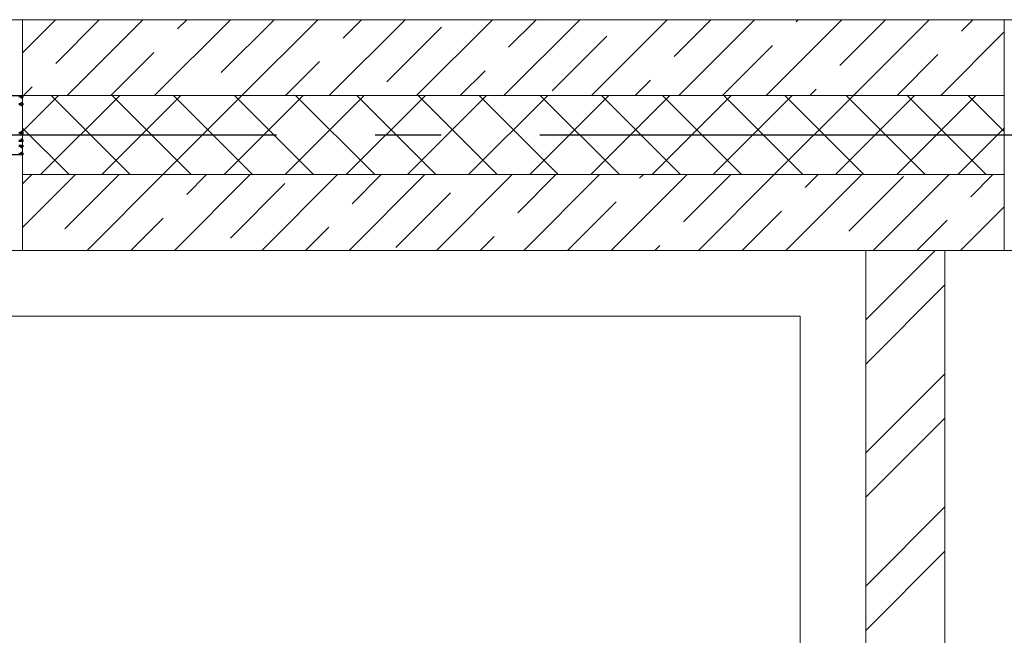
# Model space of a CAD drawing. Header units: millimetres. Extents: x 53645 to 137188, y 78097 to 135542.
# Tile 271 of 288: x 123298 to 124792, y 131063 to 131996. Entities that reach past the tile are written whole.
import ezdxf

# ---------------------------------------------------------------- set-up
doc = ezdxf.new("R2010")
doc.units = ezdxf.units.MM
doc.linetypes.add('CONTI', pattern=[0])
doc.linetypes.add('GOST2.303 5', pattern=[24, 20, -1.5, 1, -1.5])
doc.layers.add('axis_dim', color=40, linetype='CONTI')
doc.layers.add('PVC', color=7, linetype='Continuous')
for name, color, linetype, lineweight in [('doors_windows', 4, 'Continuous', 5), ('furniture', 36, 'Continuous', 0), ('Wall2', 40, 'Continuous', 5)]:
    doc.layers.add(name, color=color, linetype=linetype, lineweight=lineweight)

# ---------------------------------------------------------------- blocks, each defined once
blk = doc.blocks.new('*U15')
at = {"layer": 'PVC'}
for points in [[(528.3, 0), (600, 0, -0.414214), (600.5, -0.5), (600.5, -2.4), (600.5, -2.7), (599, -4.2), (598.5, -4.2, -0.414214), (598, -3.7), (598, -3.3, -0.198912), (598, -3.2), (598.7, -2.5, 0.700208), (598.5, -2), (594.2, -2.4, 0.388879)], [(594.2, -12), (598.2, -12.3, 0.700208), (598.4, -11.8), (598, -11.4, -0.198912), (598, -11.3), (598, -10.9, -0.414214), (598.5, -10.4), (599, -10.4), (600.5, -11.9), (600.5, -14.4), (599, -15.9), (598.5, -15.9, -0.414214), (598, -15.4), (598, -15, -0.198912), (598, -14.9), (598.4, -14.5, 0.700208), (598.2, -14), (594.2, -14.3, 0.388879)], [(594.2, -55.7), (598.2, -56, 0.700208), (598.4, -55.5), (598, -55.1, -0.198912), (598, -55), (598, -54.6, -0.414214), (598.5, -54.1), (599, -54.1), (600.5, -55.6), (600.5, -58.1), (599, -59.6), (598.5, -59.6, -0.414214), (598, -59.1), (598, -58.7, -0.198912), (598, -58.6), (598.4, -58.2, 0.700208), (598.2, -57.7), (594.2, -58, 0.388879)], [(594.2, -67.6), (598.5, -68, 0.700208), (598.7, -67.5), (598, -66.8, -0.198912), (598, -66.7), (598, -66.3, -0.414214), (598.5, -65.8), (599, -65.8), (600.5, -67.3), (600.5, -67.6), (600.5, -69.5, -0.414214), (600, -70), (594.3, -70, 0.414214)], [(594.3, -75.4), (600, -75.4, -0.414214), (600.5, -75.9), (600.5, -78.1), (599, -79.6), (598.5, -79.6, -0.414214), (598, -79.1), (598, -78.7, -0.198912), (598, -78.6), (598.7, -77.9, 0.700208), (598.5, -77.4), (594.2, -77.8, 0.388879)], [(594.2, -87.6), (598.5, -88, 0.700208), (598.7, -87.5), (598, -86.8, -0.198912), (598, -86.7), (598, -86.3, -0.414214), (598.5, -85.8), (599, -85.8), (600.5, -87.3), (600.5, -87.6), (600.5, -89.5, -0.414214), (600, -90), (555.2, -90)]]:
    blk.add_lwpolyline(points, format="xyb", dxfattribs=at)

msp = doc.modelspace()

# ---------------------------------------------------------------- linework, layer by layer
at = {"layer": 'axis_dim', "linetype": 'GOST2.303 5', "lineweight": 25, "ltscale": 100}
for points in [[(123427.3, 131821.4), (117677.3, 131821.4)], [(135687.6, 131821.4), (123427.3, 131821.4)]]:
    msp.add_lwpolyline(points, dxfattribs=at)
at = {"layer": 'doors_windows', "lineweight": 20, "ltscale": 50}
for points in [[(122702.3, 131996.4), (123302.3, 131996.4), (123302.3, 131646.4), (122702.3, 131646.4)], [(124792.3, 131996.4), (125392.3, 131996.4), (125392.3, 131646.4), (124792.3, 131646.4)]]:
    msp.add_lwpolyline(points, close=True, dxfattribs=at)
at = {"layer": 'furniture'}
for points in [[(124582.3, 129221.4), (124582.3, 131646.4), (122652.3, 131646.4), (122652.3, 131046.4), (123982.3, 131046.3), (123982.3, 129221.4), (124582.3, 129221.4)], [(122652.3, 131546.4), (122652.3, 131546.4), (124482.3, 131546.4), (124482.3, 129221.4)]]:
    msp.add_lwpolyline(points, dxfattribs=at)
at = {"layer": 'Wall2', "ltscale": 100}
for points in [[(123302.3, 131946.2), (123352.5, 131996.4)], [(124792.3, 131996.4), (123302.3, 131996.4)], [(123302.3, 131996.4), (123302.3, 131881.4)], [(123352.6, 131930.1), (123418.8, 131996.4)], [(123370.1, 131881.4), (123485.1, 131996.4)], [(123502.7, 131881.4), (123617.7, 131996.4)], [(123537.5, 131982.5), (123551.4, 131996.4)], [(123603.8, 131916.2), (123684, 131996.4)], [(123635.3, 131881.4), (123750.3, 131996.4)], [(123767.9, 131881.4), (123882.9, 131996.4)], [(123788.7, 131968.6), (123816.6, 131996.4)], [(123855, 131902.3), (123937.9, 131985.1)], [(123900.4, 131881.4), (124015.4, 131996.4)], [(124033, 131881.4), (124148, 131996.4)], [(124040, 131954.6), (124081.7, 131996.4)], [(124165.6, 131881.4), (124280.6, 131996.4)], [(124291.2, 131940.7), (124346.9, 131996.4)], [(124298.2, 131881.4), (124413.2, 131996.4)], [(124430.8, 131881.4), (124545.8, 131996.4)], [(124476.2, 131993.1), (124479.5, 131996.4)], [(124542.5, 131926.8), (124612.1, 131996.4)], [(124563.3, 131881.4), (124678.3, 131996.4)], [(124727.4, 131979.2), (124744.6, 131996.4)], [(124792.3, 131881.4), (124792.3, 131996.4)], [(124106.3, 131888.4), (124189.1, 131971.2)], [(124695.9, 131881.4), (124792.3, 131977.8)], [(124364.5, 131881.4), (124440.4, 131957.3)], [(123436.4, 131881.4), (123501.7, 131946.7)], [(124629.6, 131881.4), (124691.6, 131943.4)], [(123701.6, 131881.4), (123753, 131932.8)], [(123966.7, 131881.4), (124004.2, 131918.8)], [(123303.8, 131881.4), (123316.8, 131894.3)], [(124231.9, 131881.4), (124255.4, 131904.9)], [(123302.3, 131826.9), (123356.9, 131881.4)], [(124792.3, 131881.4), (123302.3, 131881.4)], [(123302.3, 131881.4), (123302.3, 131761.4)], [(123302.3, 131881.4), (124792.3, 131881.4)], [(123329.7, 131761.4), (123449.7, 131881.4)], [(123465.6, 131761.4), (123345.6, 131881.4)], [(123422.5, 131761.4), (123542.5, 131881.4)], [(123558.4, 131761.4), (123438.4, 131881.4)], [(123515.3, 131761.4), (123635.3, 131881.4)], [(123651.2, 131761.4), (123531.2, 131881.4)], [(123608.1, 131761.4), (123728.1, 131881.4)], [(123744, 131761.4), (123624, 131881.4)], [(123700.9, 131761.4), (123820.9, 131881.4)], [(123836.8, 131761.4), (123716.8, 131881.4)], [(123793.7, 131761.4), (123913.7, 131881.4)], [(123929.6, 131761.4), (123809.6, 131881.4)], [(123886.5, 131761.4), (124006.5, 131881.4)], [(124022.5, 131761.4), (123902.5, 131881.4)], [(123979.3, 131761.4), (124099.3, 131881.4)], [(124115.3, 131761.4), (123995.3, 131881.4)], [(124072.1, 131761.4), (124192.1, 131881.4)], [(124208.1, 131761.4), (124088.1, 131881.4)], [(124164.9, 131761.4), (124284.9, 131881.4)], [(124300.9, 131761.4), (124180.9, 131881.4)], [(124257.7, 131761.4), (124377.7, 131881.4)], [(124393.7, 131761.4), (124273.7, 131881.4)], [(124350.5, 131761.4), (124470.5, 131881.4)], [(124486.5, 131761.4), (124366.5, 131881.4)], [(124443.3, 131761.4), (124563.3, 131881.4)], [(124579.3, 131761.4), (124459.3, 131881.4)], [(124497.1, 131881.4), (124506.7, 131891)], [(124536.2, 131761.4), (124656.2, 131881.4)], [(124672.1, 131761.4), (124552.1, 131881.4)], [(124629, 131761.4), (124749, 131881.4)], [(124764.9, 131761.4), (124644.9, 131881.4)], [(124792.3, 131826.8), (124737.7, 131881.4)], [(124792.3, 131761.4), (124792.3, 131881.4)], [(123372.8, 131761.4), (123302.3, 131831.9)], [(124721.8, 131761.4), (124792.3, 131831.9)], [(123302.3, 131681), (123382.7, 131761.4)], [(123302.3, 131747.3), (123316.4, 131761.4)], [(124792.3, 131761.4), (123302.3, 131761.4)], [(123302.3, 131761.4), (123302.3, 131646.4)], [(123302.3, 131761.4), (124792.3, 131761.4)], [(123366.5, 131678.9), (123449, 131761.4)], [(123400.3, 131646.4), (123515.3, 131761.4)], [(123532.9, 131646.4), (123647.9, 131761.4)], [(123551.4, 131731.2), (123581.6, 131761.4)], [(123665.4, 131646.4), (123780.4, 131761.4)], [(123798, 131646.4), (123913, 131761.4)], [(123802.7, 131717.3), (123846.7, 131761.4)], [(123930.6, 131646.4), (124045.6, 131761.4)], [(124053.9, 131703.4), (124111.9, 131761.4)], [(124063.2, 131646.4), (124178.2, 131761.4)], [(124195.8, 131646.4), (124310.8, 131761.4)], [(124238.9, 131755.8), (124244.5, 131761.4)], [(124305.2, 131689.5), (124377.1, 131761.4)], [(124328.3, 131646.4), (124443.3, 131761.4)], [(124460.9, 131646.4), (124575.9, 131761.4)], [(124490.1, 131741.9), (124509.6, 131761.4)], [(124593.5, 131646.4), (124708.5, 131761.4)], [(124741.4, 131727.9), (124774.8, 131761.4)], [(124792.3, 131646.4), (124792.3, 131761.4)], [(123617.7, 131665), (123700.6, 131747.8)], [(124556.4, 131675.6), (124639.3, 131758.4)], [(123869, 131651), (123951.8, 131733.9)], [(124129.5, 131646.4), (124203.1, 131720)], [(124394.6, 131646.4), (124454.3, 131706.1)], [(124726.1, 131646.4), (124792.3, 131712.6)], [(123466.6, 131646.4), (123515.6, 131695.4)], [(124659.8, 131646.4), (124705.6, 131692.1)], [(123731.7, 131646.4), (123766.9, 131681.5)], [(123996.9, 131646.4), (124018.1, 131667.6)], [(123302.3, 131646.4), (124792.3, 131646.4)], [(124262.1, 131646.4), (124269.4, 131653.7)], [(124582.3, 131541.3), (124687.4, 131646.4)], [(124582.3, 128166.4), (124582.3, 131646.4)], [(124582.3, 131646.4), (124702.3, 131646.4)], [(124702.3, 131646.4), (124702.3, 129606.4)], [(124582.3, 131474), (124702.3, 131594)], [(124582.3, 131339.3), (124702.3, 131459.3)], [(124582.3, 131271.9), (124702.3, 131391.9)], [(124582.3, 131137.2), (124702.3, 131257.2)], [(124582.3, 131069.9), (124702.3, 131189.9)]]:
    msp.add_lwpolyline(points, dxfattribs=at)

# ---------------------------------------------------------------- block references
at = {"ltscale": 100}
msp.add_blockref('*U15', (122702.3, 131881.4), dxfattribs=at)

doc.saveas('drawing.dxf')
